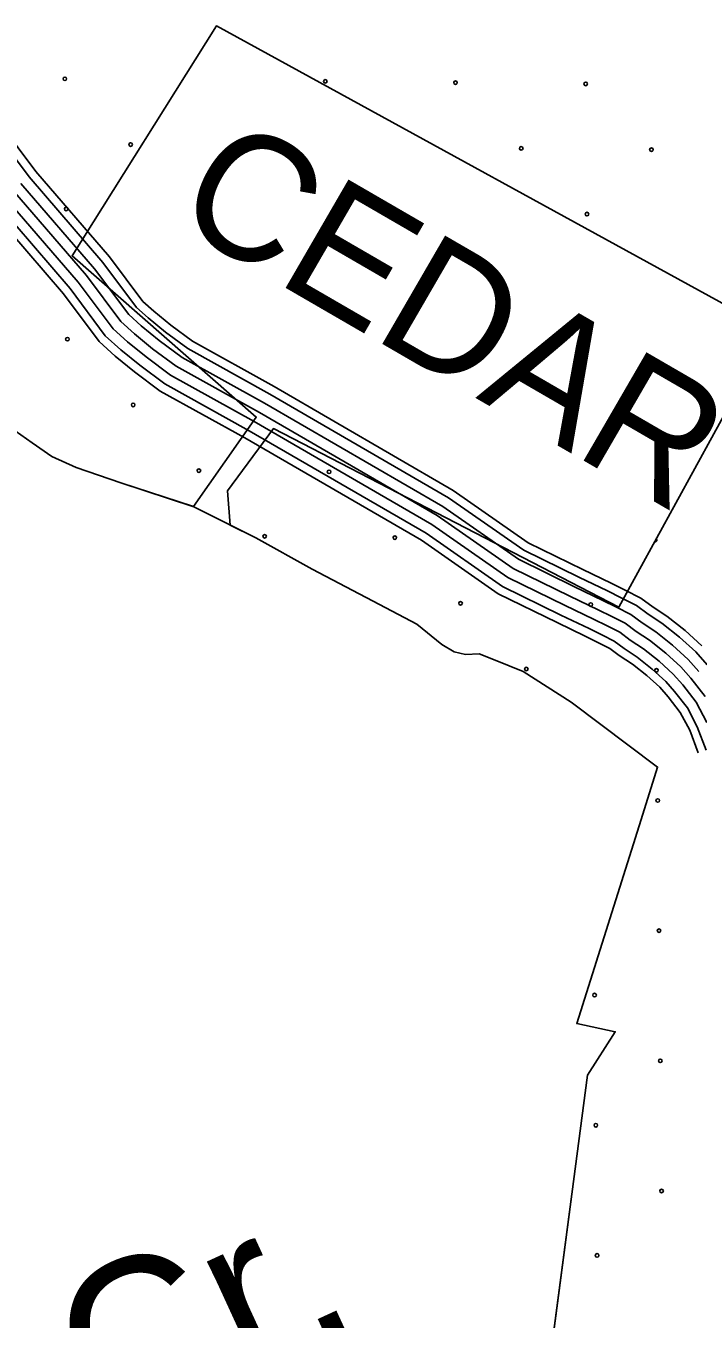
# Model space of a CAD drawing. Extents: x 1788175 to 1969470, y 584502 to 738744.
# Drawn here: x 1870651 to 1872636, y 637063 to 640884 of the extents above; entities that cross this region are included whole.
import ezdxf

# ---------------------------------------------------------------- set-up
doc = ezdxf.new("R2010")
doc.units = 0
for name, color, linetype in [('DESIGN - DRAINAGE - Bridges and Cross Drains Size Text', 7, 'Continuous'), ('DESIGN - EROSION CONTROL - Devices', 7, 'Continuous'), ('DESIGN - ROW - Right-of-Way and Easement Labels', 7, 'Continuous'), ('DESIGN - SCRATCH - User 1', 7, 'Continuous'), ('SURVEY - CONTOURS - Index with Text', 7, 'Continuous'), ('SURVEY - DRAINAGE - Bridges', 7, 'Continuous')]:
    doc.layers.add(name, color=color, linetype=linetype)

msp = doc.modelspace()

# ---------------------------------------------------------------- linework, layer by layer
at = {"layer": 'DESIGN - EROSION CONTROL - Devices'}
for centre in [(1870765.9, 640727.4), (1871535, 640719.9), (1871919.6, 640716.2), (1872304.1, 640712.5), (1870960.1, 640533.3), (1872113.7, 640522.1), (1872498.3, 640518.3), (1870769.7, 640342.9), (1872307.9, 640327.9), (1870773.4, 639958.3), (1870967.5, 639764.2), (1871161.7, 639570), (1871546.2, 639566.3), (1871355.8, 639375.9), (1871740.4, 639372.1), (1871934.5, 639178), (1872319.1, 639174.3), (1872128.7, 638983.9), (1872513.2, 638980.1), (1872517, 638595.6), (1872520.7, 638211), (1872330.3, 638020.6), (1872524.4, 637826.5), (1872334, 637636.1), (1872528.2, 637441.9), (1872337.7, 637251.5)]:
    msp.add_circle(centre, 5.28, dxfattribs=at)
msp.add_arc((1872509.5, 639364.7), 5.28, 248.6076, 53.998, dxfattribs=at)
at = {"layer": 'DESIGN - SCRATCH - User 1'}
for points in [[(1871254.4, 639409.2), (1871245.8, 639510.1), (1871381.7, 639694.3), (1872401.9, 639166.8), (1872850.4, 639986.1), (1871213.5, 640883.9), (1870787.4, 640204.9), (1871331.2, 639728), (1871145.6, 639463.6)], [(1871145.6, 639463.6), (1870930.7, 639533.5), (1870798.8, 639579.6), (1870726.9, 639611.7), (1870669, 639651.7), (1870619.1, 639687.8), (1870559.2, 639745.9), (1870499.3, 639799.9), (1870435.5, 639888), (1870397.6, 639970.1), (1870369.7, 640046.1), (1870331.9, 640120.2), (1870240.1, 640264.3), (1870206.2, 640300.4), (1870148.3, 640356.5), (1870102.4, 640398.5), (1870040.5, 640432.6), (1869966.6, 640462.6), (1869894.6, 640484.7), (1869768.8, 640490.8), (1869694.9, 640522.8), (1869699, 640620.9), (1869364.7, 640679.1)], [(1872468.2, 638539.3), (1872516.4, 638694), (1872260.8, 638886.3), (1872119, 638976.5), (1872037.1, 639010.5), (1871989.2, 639028.6), (1871949.2, 639026.6), (1871915.3, 639034.6), (1871879.3, 639056.6), (1871805.5, 639116.7), (1871695.6, 639174.8), (1871495.9, 639279), (1871330.1, 639371.2), (1871254.4, 639409.2)], [(1872035.7, 635703.4), (1872263.1, 637432.1), (1872309.5, 637784.3), (1872391.6, 637912.3), (1872277.7, 637936.4), (1872468.2, 638539.3)]]:
    msp.add_lwpolyline(points, dxfattribs=at)
at = {"layer": 'SURVEY - CONTOURS - Index with Text'}
for points in [[(1872662.5, 638996.2), (1872629, 639034.2), (1872581, 639078), (1872529.2, 639119.2), (1872488.6, 639145.7), (1872453.8, 639171.8), (1872408.9, 639194.4), (1872368.4, 639214.7), (1872284.2, 639254.9), (1872121, 639334.8), (1871899.2, 639489.8), (1871371.2, 639795.9), (1871128.7, 639930.4), (1871063.3, 639979.1), (1871011.6, 640021.3), (1870977.3, 640052.3), (1870877.9, 640185.3), (1870660.3, 640437.7), (1870503.8, 640645.7)], [(1872647.4, 639052.3), (1872597.7, 639097.6), (1872544.2, 639140.1), (1872503.3, 639166.7), (1872467.4, 639193.7), (1872420.4, 639217.3), (1872379.7, 639237.8), (1872295.4, 639278), (1872134.1, 639357), (1871913, 639511.5), (1871383.9, 639818.2), (1871142.7, 639952), (1871079.1, 639999.4), (1871028.4, 640040.8), (1870996.4, 640069.7), (1870898, 640201.4), (1870680.4, 640453.8), (1870522.7, 640663.4)], [(1872638.6, 638976.4), (1872606.9, 639012.5), (1872560.9, 639054.4), (1872511, 639094), (1872470.8, 639120.3), (1872437.4, 639145.3), (1872395, 639166.6), (1872354.8, 639186.8), (1872270.7, 639227), (1872105.3, 639308), (1871882.5, 639463.6), (1871355.9, 639768.9), (1871111.9, 639904.3), (1871044.2, 639954.7), (1870991.4, 639997.8), (1870954.3, 640031.3), (1870853.7, 640165.9), (1870636.2, 640418.2)], [(1872662.1, 638825.8), (1872630.4, 638885.8), (1872590.8, 638936.9), (1872562.6, 638969), (1872520.7, 639007.2), (1872474.8, 639043.7), (1872435.2, 639069.5), (1872404.6, 639092.4), (1872367.2, 639111.2), (1872327.5, 639131.1), (1872243.7, 639171.1), (1872073.7, 639254.4), (1871849.2, 639411.3), (1871325.3, 639715), (1871078.1, 639852.1), (1871006, 639905.8), (1870951, 639950.8), (1870908.3, 639989.3), (1870805.3, 640127), (1870587.9, 640379.3)], [(1870612, 640398.7), (1870829.5, 640146.5), (1870931.3, 640010.3), (1870971.2, 639974.3), (1871025.1, 639930.2), (1871095, 639878.2), (1871340.6, 639741.9), (1871865.8, 639437.4), (1872089.5, 639281.2), (1872257.2, 639199), (1872341.1, 639159), (1872381.1, 639138.9), (1872421, 639118.9), (1872453, 639094.9), (1872492.9, 639068.8), (1872540.8, 639030.8), (1872584.7, 638990.7), (1872614.7, 638956.7), (1872656.6, 638902.6)], [(1872656.6, 638902.6), (1872614.7, 638956.7), (1872584.7, 638990.7), (1872540.8, 639030.8), (1872492.9, 639068.8), (1872453, 639094.9), (1872421, 639118.9), (1872381.1, 639138.9), (1872341.1, 639159), (1872257.2, 639199), (1872089.5, 639281.2), (1871865.8, 639437.4), (1871340.6, 639741.9), (1871095, 639878.2), (1871025.1, 639930.2), (1870971.2, 639974.3), (1870931.3, 640010.3), (1870829.5, 640146.5), (1870612, 640398.7)], [(1872636.2, 638736.7), (1872611.2, 638802.9), (1872583.4, 638855.4), (1872547.8, 638901.4), (1872522.8, 638929.9), (1872484.6, 638964.7), (1872442.1, 638998.4), (1872403.2, 639023.8), (1872375.1, 639044.9), (1872342.2, 639061.4), (1872303, 639081.1), (1872219.5, 639121), (1872045.3, 639206.3), (1871819.2, 639364.2), (1871297.8, 639666.5), (1871047.8, 639805.1), (1870971.7, 639861.9), (1870914.7, 639908.5), (1870866.9, 639951.6), (1870761.9, 640092.1), (1870544.5, 640344.3)], [(1872659.6, 638744.6), (1872633.8, 638813.1), (1872604.3, 638868.9), (1872566.8, 638917.2), (1872540.4, 638947.2), (1872500.6, 638983.5), (1872456.6, 639018.5), (1872417.3, 639044.1), (1872388.2, 639066), (1872353.3, 639083.5), (1872313.9, 639103.3), (1872230.2, 639143.2), (1872057.9, 639227.6), (1871832.5, 639385.1), (1871310, 639688), (1871061.3, 639826), (1870987, 639881.3), (1870930.8, 639927.2), (1870885.2, 639968.4), (1870781.2, 640107.6), (1870563.7, 640359.8)]]:
    msp.add_lwpolyline(points, dxfattribs=at)
at = {"layer": 'SURVEY - DRAINAGE - Bridges'}
for points in [[(1872468.2, 638539.3), (1872516.4, 638694), (1872260.8, 638886.3), (1872119, 638976.5), (1872037.1, 639010.5), (1871989.2, 639028.6), (1871949.2, 639026.6), (1871915.3, 639034.6), (1871879.3, 639056.6), (1871805.5, 639116.7), (1871695.6, 639174.8), (1871495.9, 639279), (1871330.1, 639371.2), (1871146.4, 639463.3), (1870930.7, 639533.5), (1870798.8, 639579.6), (1870726.9, 639611.7), (1870669, 639651.7), (1870619.1, 639687.8)], [(1872035.3, 635708.9), (1872263.1, 637432.1), (1872309.5, 637784.3), (1872391.6, 637912.3), (1872277.7, 637936.4), (1872468.2, 638539.3)]]:
    msp.add_lwpolyline(points, dxfattribs=at)

# ---------------------------------------------------------------- texts
at = {"layer": 'DESIGN - DRAINAGE - Bridges and Cross Drains Size Text'}
msp.add_text('Cr.', height=475, rotation=24.647, dxfattribs=at).set_placement((1870881.7, 636692.8))
at = {"layer": 'DESIGN - ROW - Right-of-Way and Easement Labels'}
msp.add_text('CEDAR', height=370, rotation=329.8961, dxfattribs=at).set_placement((1871073.6, 640309.4))

doc.saveas('drawing.dxf')
